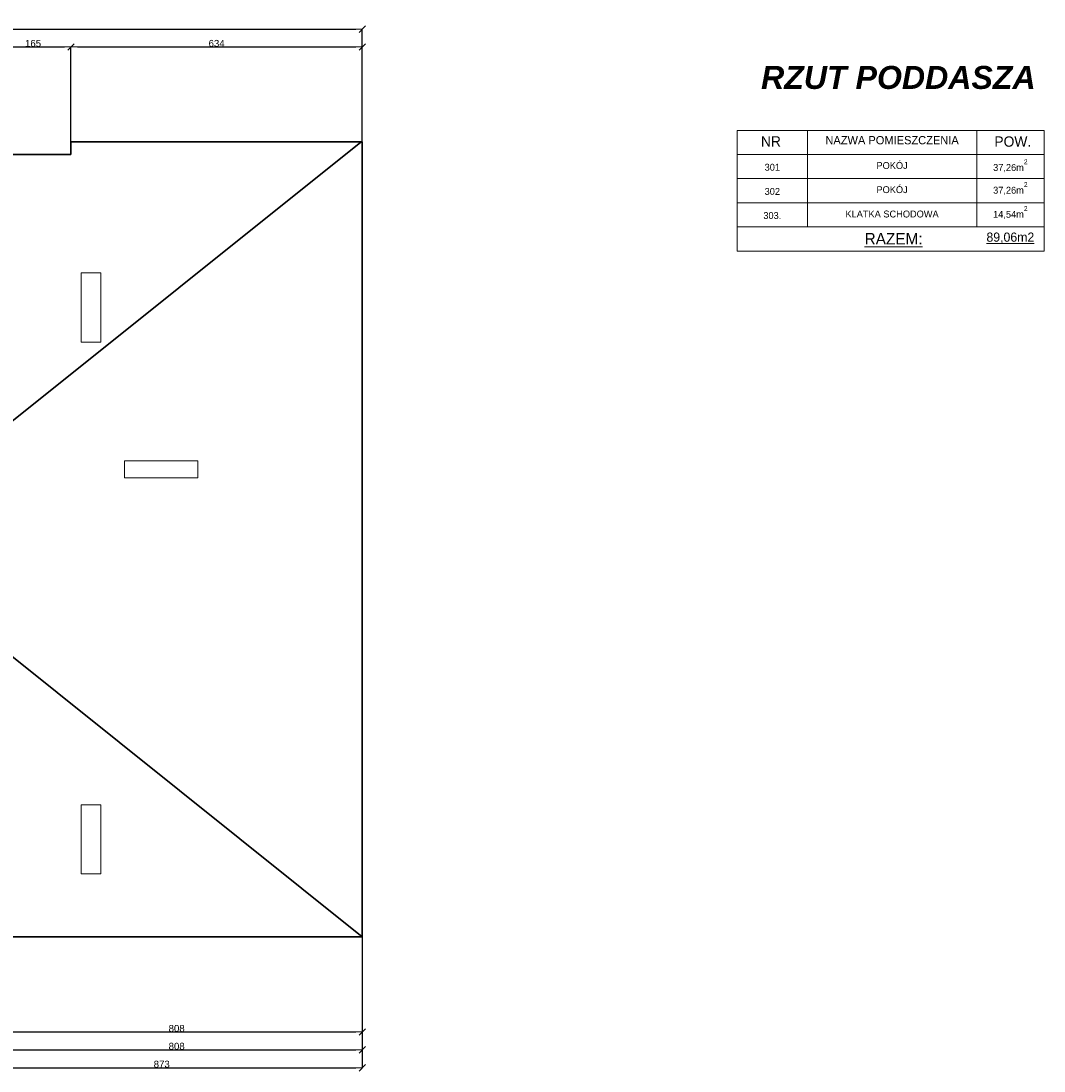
# Model space of a CAD drawing. Header units: metres. Extents: x 7506757 to 756746378, y 5735207 to 582114514.
# Tile 275 of 278: x 7705178 to 7727443, y 5921436 to 5944273. Entities that reach past the tile are written whole.
import ezdxf

# ---------------------------------------------------------------- set-up
doc = ezdxf.new("R2010")
doc.units = ezdxf.units.M
doc.header["$MEASUREMENT"] = 0
doc.header["$PDMODE"] = 2
doc.layers.get('0').update_dxf_attribs({"color": 250, "linetype": 'CONTINUOUS', "lineweight": 100, "plot": 0})
doc.layers.get('Defpoints').update_dxf_attribs({"linetype": 'CONTINUOUS'})
for name, color, linetype, lineweight in [('046', 7, 'CONTINUOUS', 18), ('2D - Ogolne46', 7, 'CONTINUOUS', 18), ('M_OCIANA1', 7, 'CONTINUOUS', 13), ('M_OCIANA6', 5, 'CONTINUOUS', 35), ('m_ociany1', 7, 'CONTINUOUS', 13), ('opis1', 7, 'CONTINUOUS', 13)]:
    doc.layers.add(name, color=color, linetype=linetype, lineweight=lineweight)
doc.layers.add('PWYMIAR', color=7, linetype='CONTINUOUS')
doc.styles.add('GENERATED_STYLE_1', font='arial.ttf')
doc.styles.add('GENERATED_STYLE_2', font='txt')
doc.styles.add('GENERATED_STYLE_3', font='arialbi.ttf')
doc.styles.add('GENERATED_STYLE_4', font='txt')
doc.dimstyles.new('GENERATED_STYLE__2', dxfattribs={"dimtxt": 150, "dimasz": 142.5, "dimexe": 0.18, "dimexo": 0, "dimgap": 0.09, "dimtad": 1, "dimtih": 1, "dimtoh": 1, "dimdec": 0, "dimlfac": 0.1, "dimzin": 0, "dimdsep": 46, "dimtxsty": 'GENERATED_STYLE_1', "dimblk": 'ARROWHEAD_6', "dimblk1": 'ARROWHEAD_6', "dimblk2": 'ARROWHEAD_6', "dimcen": 0.09, "dimclrd": 251, "dimclre": 251, "dimclrt": 7, "dimazin": 0, "dimtfac": 1, "dimtdec": 4, "dimtmove": 0, "dimatfit": 3, "dimfxl": 0, "dimtolj": 1, "dimtzin": 0, "dimarcsym": 0})

# ---------------------------------------------------------------- blocks, each defined once
blk = doc.blocks.new('ARROWHEAD_6')
at = {"color": 0, "linetype": 'Continuous', "lineweight": 0}
for p, q in [((0, 0), (-1, 0)), ((-0.5, -0.5), (0.5, 0.5))]:
    blk.add_line(p, q, dxfattribs=at)
blk = doc.blocks.new('*D6966')
at = {"layer": 'Defpoints', "color": 0, "linetype": 'Continuous', "transparency": 16777216}
for p in [(7704526, 5926847), (7712606, 5924357), (7712606, 5922285)]:
    blk.add_point(p, dxfattribs=at)
at = {"layer": 'PWYMIAR', "color": 251, "linetype": 'Continuous', "lineweight": -2, "transparency": 16777216}
for p, q in [((7704526, 5926847), (7704526, 5922285)), ((7712606, 5924357), (7712606, 5922285)), ((7704669, 5922285), (7712464, 5922285))]:
    blk.add_line(p, q, dxfattribs=at)
at = {"layer": 'PWYMIAR', "color": 251, "linetype": 'Continuous', "lineweight": -2, "transparency": 16777216, "xscale": 142.5, "yscale": 142.5, "zscale": 142.5, "rotation": 180}
blk.add_blockref('ARROWHEAD_6', (7704526, 5922285), dxfattribs=at)
at = {"layer": 'PWYMIAR', "color": 251, "linetype": 'Continuous', "lineweight": -2, "transparency": 16777216, "xscale": 142.5, "yscale": 142.5, "zscale": 142.5}
blk.add_blockref('ARROWHEAD_6', (7712606, 5922285), dxfattribs=at)
at = {"layer": 'PWYMIAR', "color": 7, "linetype": 'Continuous', "lineweight": 13, "transparency": 16777216, "insert": (7708566, 5922362), "char_height": 150, "attachment_point": 5, "style": 'GENERATED_STYLE_1'}
blk.add_mtext('\\A1;808', dxfattribs=at)
blk = doc.blocks.new('*D6975')
at = {"layer": 'Defpoints', "color": 0, "linetype": 'Continuous', "transparency": 16777216}
for p in [(7704526, 5926847), (7712606, 5924357), (7712606, 5921896)]:
    blk.add_point(p, dxfattribs=at)
at = {"layer": 'PWYMIAR', "color": 251, "linetype": 'Continuous', "lineweight": -2, "transparency": 16777216}
for p, q in [((7704526, 5926847), (7704526, 5921896)), ((7712606, 5924357), (7712606, 5921896)), ((7704669, 5921896), (7712464, 5921896))]:
    blk.add_line(p, q, dxfattribs=at)
at = {"layer": 'PWYMIAR', "color": 251, "linetype": 'Continuous', "lineweight": -2, "transparency": 16777216, "xscale": 142.5, "yscale": 142.5, "zscale": 142.5, "rotation": 180}
blk.add_blockref('ARROWHEAD_6', (7704526, 5921896), dxfattribs=at)
at = {"layer": 'PWYMIAR', "color": 251, "linetype": 'Continuous', "lineweight": -2, "transparency": 16777216, "xscale": 142.5, "yscale": 142.5, "zscale": 142.5}
blk.add_blockref('ARROWHEAD_6', (7712606, 5921896), dxfattribs=at)
at = {"layer": 'PWYMIAR', "color": 7, "linetype": 'Continuous', "lineweight": 13, "transparency": 16777216, "insert": (7708566, 5921973), "char_height": 150, "attachment_point": 5, "style": 'GENERATED_STYLE_1'}
blk.add_mtext('\\A1;808', dxfattribs=at)
blk = doc.blocks.new('*D6978')
at = {"layer": 'Defpoints', "color": 0, "linetype": 'Continuous', "transparency": 16777216}
for p in [(7703876, 5926847), (7712606, 5924357), (7712606, 5921507)]:
    blk.add_point(p, dxfattribs=at)
at = {"layer": 'PWYMIAR', "color": 251, "linetype": 'Continuous', "lineweight": -2, "transparency": 16777216}
for p, q in [((7703876, 5926847), (7703876, 5921507)), ((7712606, 5924357), (7712606, 5921507)), ((7704019, 5921507), (7712464, 5921507))]:
    blk.add_line(p, q, dxfattribs=at)
at = {"layer": 'PWYMIAR', "color": 251, "linetype": 'Continuous', "lineweight": -2, "transparency": 16777216, "xscale": 142.5, "yscale": 142.5, "zscale": 142.5, "rotation": 180}
blk.add_blockref('ARROWHEAD_6', (7703876, 5921507), dxfattribs=at)
at = {"layer": 'PWYMIAR', "color": 251, "linetype": 'Continuous', "lineweight": -2, "transparency": 16777216, "xscale": 142.5, "yscale": 142.5, "zscale": 142.5}
blk.add_blockref('ARROWHEAD_6', (7712606, 5921507), dxfattribs=at)
at = {"layer": 'PWYMIAR', "color": 7, "linetype": 'Continuous', "lineweight": 13, "transparency": 16777216, "insert": (7708241, 5921584), "char_height": 150, "attachment_point": 5, "style": 'GENERATED_STYLE_1'}
blk.add_mtext('\\A1;873', dxfattribs=at)
blk = doc.blocks.new('*D6992')
at = {"layer": 'Defpoints', "color": 0, "linetype": 'Continuous', "transparency": 16777216}
for p in [(7706266, 5943708), (7704616, 5942727), (7706266, 5941647)]:
    blk.add_point(p, dxfattribs=at)
at = {"layer": 'PWYMIAR', "color": 251, "linetype": 'Continuous', "lineweight": -2, "transparency": 16777216}
for p, q in [((7704616, 5942727), (7704616, 5943708)), ((7704759, 5943708), (7706124, 5943708)), ((7706266, 5941647), (7706266, 5943708))]:
    blk.add_line(p, q, dxfattribs=at)
at = {"layer": 'PWYMIAR', "color": 251, "linetype": 'Continuous', "lineweight": -2, "transparency": 16777216, "xscale": 142.5, "yscale": 142.5, "zscale": 142.5, "rotation": 180}
blk.add_blockref('ARROWHEAD_6', (7704616, 5943708), dxfattribs=at)
at = {"layer": 'PWYMIAR', "color": 251, "linetype": 'Continuous', "lineweight": -2, "transparency": 16777216, "xscale": 142.5, "yscale": 142.5, "zscale": 142.5}
blk.add_blockref('ARROWHEAD_6', (7706266, 5943708), dxfattribs=at)
at = {"layer": 'PWYMIAR', "color": 7, "linetype": 'Continuous', "lineweight": 13, "transparency": 16777216, "insert": (7705441, 5943785), "char_height": 150, "attachment_point": 5, "style": 'GENERATED_STYLE_1'}
blk.add_mtext('\\A1;165', dxfattribs=at)
blk = doc.blocks.new('*D6993')
at = {"layer": 'Defpoints', "color": 0, "linetype": 'Continuous', "transparency": 16777216}
for p in [(7712606, 5943708), (7706266, 5941647), (7712606, 5941647)]:
    blk.add_point(p, dxfattribs=at)
at = {"layer": 'PWYMIAR', "color": 251, "linetype": 'Continuous', "lineweight": -2, "transparency": 16777216}
for p, q in [((7706266, 5941647), (7706266, 5943708)), ((7706409, 5943708), (7712464, 5943708)), ((7712606, 5941647), (7712606, 5943708))]:
    blk.add_line(p, q, dxfattribs=at)
at = {"layer": 'PWYMIAR', "color": 251, "linetype": 'Continuous', "lineweight": -2, "transparency": 16777216, "xscale": 142.5, "yscale": 142.5, "zscale": 142.5, "rotation": 180}
blk.add_blockref('ARROWHEAD_6', (7706266, 5943708), dxfattribs=at)
at = {"layer": 'PWYMIAR', "color": 251, "linetype": 'Continuous', "lineweight": -2, "transparency": 16777216, "xscale": 142.5, "yscale": 142.5, "zscale": 142.5}
blk.add_blockref('ARROWHEAD_6', (7712606, 5943708), dxfattribs=at)
at = {"layer": 'PWYMIAR', "color": 7, "linetype": 'Continuous', "lineweight": 13, "transparency": 16777216, "insert": (7709436, 5943785), "char_height": 150, "attachment_point": 5, "style": 'GENERATED_STYLE_1'}
blk.add_mtext('\\A1;634', dxfattribs=at)
blk = doc.blocks.new('*D6994')
at = {"layer": 'Defpoints', "color": 0, "linetype": 'Continuous', "transparency": 16777216}
for p in [(7712606, 5944097), (7712606, 5941647), (7680986, 5941637)]:
    blk.add_point(p, dxfattribs=at)
at = {"layer": 'PWYMIAR', "color": 251, "linetype": 'Continuous', "lineweight": -2, "transparency": 16777216}
for p, q in [((7680986, 5941637), (7680986, 5944098)), ((7681129, 5944097), (7712464, 5944097)), ((7712606, 5941647), (7712606, 5944098))]:
    blk.add_line(p, q, dxfattribs=at)
at = {"layer": 'PWYMIAR', "color": 251, "linetype": 'Continuous', "lineweight": -2, "transparency": 16777216, "xscale": 142.5, "yscale": 142.5, "zscale": 142.5, "rotation": 180}
blk.add_blockref('ARROWHEAD_6', (7680986, 5944097), dxfattribs=at)
at = {"layer": 'PWYMIAR', "color": 251, "linetype": 'Continuous', "lineweight": -2, "transparency": 16777216, "xscale": 142.5, "yscale": 142.5, "zscale": 142.5}
blk.add_blockref('ARROWHEAD_6', (7712606, 5944097), dxfattribs=at)
at = {"layer": 'PWYMIAR', "color": 7, "linetype": 'Continuous', "lineweight": 13, "transparency": 16777216, "insert": (7696796, 5944174), "char_height": 150, "attachment_point": 5, "style": 'GENERATED_STYLE_1'}
blk.add_mtext('\\A1;3162', dxfattribs=at)

msp = doc.modelspace()

# ---------------------------------------------------------------- linework, layer by layer
at = {"layer": 'M_OCIANA1', "linetype": 'Continuous', "flags": 128}
for points in [[(7706916.1, 5938794.6), (7706486.1, 5938794.6), (7706486.1, 5937289.8), (7706916.1, 5937289.8)], [(7709026.1, 5934706.8), (7707429.5, 5934706.8), (7707429.5, 5934336.8), (7709026.1, 5934336.8)], [(7706916.1, 5927226.9), (7706486.1, 5927226.9), (7706486.1, 5925722.1), (7706916.1, 5925722.1)]]:
    msp.add_lwpolyline(points, close=True, dxfattribs=at)
at = {"layer": 'M_OCIANA6', "linetype": 'Continuous'}
for p, q in [((7712606.1, 5941646.8), (7706266.1, 5941646.8)), ((7706266.1, 5941646.8), (7706266.1, 5941366.8)), ((7712606.1, 5924356.8), (7712606.1, 5941646.8)), ((7706266.1, 5941366.8), (7704616.1, 5941366.8)), ((7703876.1, 5924356.8), (7712606.1, 5924356.8))]:
    msp.add_line(p, q, dxfattribs=at)
at = {"layer": 'M_OCIANA6'}
for p, q in [((7706266.1, 5941366.8), (7706266.1, 5941646.8)), ((7706266.1, 5941646.8), (7712606.1, 5941646.8)), ((7712606.1, 5941646.8), (7712606.1, 5924356.8)), ((7712576.1, 5941636.8), (7704616.1, 5935273.8)), ((7704616.1, 5941366.8), (7706266.1, 5941366.8)), ((7712606.1, 5924356.8), (7704506.1, 5930831.8)), ((7712606.1, 5924356.8), (7703876.1, 5924356.8))]:
    msp.add_line(p, q, dxfattribs=at)
at = {"layer": 'm_ociany1', "linetype": 'Continuous'}
for p, q in [((7720764.8, 5941893.9), (7727442.5, 5941893.9)), ((7720764.8, 5941893.9), (7720764.8, 5939268.9)), ((7722294.5, 5941893.9), (7722294.5, 5939793.9)), ((7725977.1, 5941893.9), (7725977.1, 5939793.9)), ((7727442.5, 5939268.9), (7727442.5, 5941893.9)), ((7720764.8, 5941368.9), (7727442.5, 5941368.9)), ((7720764.8, 5940843.9), (7727442.5, 5940843.9)), ((7720764.8, 5940318.9), (7727442.5, 5940318.9)), ((7720764.8, 5939793.9), (7727442.5, 5939793.9)), ((7720764.8, 5939793.9), (7727442.5, 5939793.9)), ((7720764.8, 5939793.9), (7727442.5, 5939793.9)), ((7720764.8, 5939793.9), (7727442.5, 5939793.9)), ((7720764.8, 5939268.9), (7727442.5, 5939268.9))]:
    msp.add_line(p, q, dxfattribs=at)

# ---------------------------------------------------------------- texts
at = {"layer": '046', "linetype": 'Continuous', "insert": (7727259.6, 5942788.4), "char_height": 500, "attachment_point": 9, "style": 'GENERATED_STYLE_3'}
msp.add_mtext('{RZUT PODDASZA}', dxfattribs=at)
at = {"layer": '2D - Ogolne46', "linetype": 'Continuous'}
for s, insert, char_height, attachment_point, style in [('{POW.}', (7726362.2, 5941535.1), 225, 7, 'GENERATED_STYLE_4'), ('{37,26m\\A1{\\H0.7x;\\S2^  ;}}', (7726709.8, 5940983.7), 150, 8, 'GENERATED_STYLE_2'), ('{37,26m\\A1{\\H0.7x;\\S2^  ;}}', (7726709.8, 5940488.8), 150, 8, 'GENERATED_STYLE_2'), ('{14,54m\\A1{\\H0.7x;\\S2^  ;}}', (7726709.8, 5939965.7), 150, 8, 'GENERATED_STYLE_2')]:
    msp.add_mtext(s, dxfattribs=dict(at, insert=insert, char_height=char_height, attachment_point=attachment_point, style=style))
at = {"layer": 'opis1', "linetype": 'Continuous'}
for s, insert, char_height, attachment_point, style in [('{NR}', (7721281.7, 5941766.5), 225, 1, 'GENERATED_STYLE_4'), ('NAZWA POMIESZCZENIA', (7724135.8, 5941770.3), 180, 2, 'GENERATED_STYLE_4'), ('{POKÓJ}', (7724135.8, 5941204.4), 150, 2, 'GENERATED_STYLE_2'), ('{301}', (7721529.6, 5941166.6), 150, 2, 'GENERATED_STYLE_2'), ('{302}', (7721529.6, 5940641.6), 150, 2, 'GENERATED_STYLE_2'), ('{POKÓJ}', (7724135.8, 5940679.4), 150, 2, 'GENERATED_STYLE_2'), ('{303.}', (7721529.6, 5940116.6), 150, 2, 'GENERATED_STYLE_2'), ('{KLATKA SCHODOWA}', (7724135.8, 5940149.7), 150, 2, 'GENERATED_STYLE_2'), ('{\\LRAZEM:}', (7723537.9, 5939662.1), 250, 1, 'GENERATED_STYLE_4'), ('{\\L89,06m2}', (7726709.8, 5939671.7), 200, 2, 'GENERATED_STYLE_4')]:
    msp.add_mtext(s, dxfattribs=dict(at, insert=insert, char_height=char_height, attachment_point=attachment_point, style=style))

# ---------------------------------------------------------------- dimensions: what is measured, and where the dimension line sits
at = {"layer": 'PWYMIAR', "color": 251, "linetype": 'Continuous', "lineweight": 13}
for base, p1, p2, picture, middle in [((7712606.1, 5944097.4), (7680986.1, 5941636.8), (7712606.1, 5941646.8), '*D6994', (7696796.1, 5944174.1)), ((7706266.1, 5943708.2), (7704616.1, 5942726.8), (7706266.1, 5941646.8), '*D6992', (7705441.1, 5943784.9)), ((7712606.1, 5943708.2), (7706266.1, 5941646.8), (7712606.1, 5941646.8), '*D6993', (7709436.1, 5943785)), ((7712606.1, 5921507.1), (7703876.1, 5926846.8), (7712606.1, 5924356.8), '*D6978', (7708241.1, 5921583.9)), ((7712606.1, 5922285.5), (7704526.1, 5926846.8), (7712606.1, 5924356.8), '*D6966', (7708566.1, 5922362.1)), ((7712606.1, 5921896.3), (7704526.1, 5926846.8), (7712606.1, 5924356.8), '*D6975', (7708566.1, 5921973))]:
    dim = msp.add_linear_dim(base=base, p1=p1, p2=p2, dimstyle='GENERATED_STYLE__2', dxfattribs=at)
    dim.commit()
    dim.dimension.update_dxf_attribs({"geometry": picture, "text_midpoint": middle})

doc.saveas('drawing.dxf')
